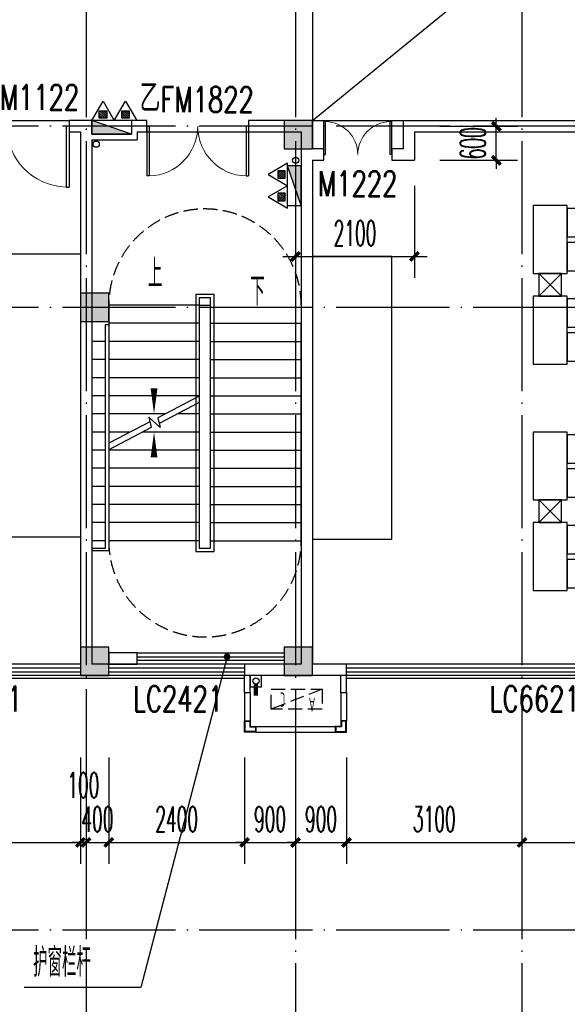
# Model space of a CAD drawing. Extents: x 1779708 to 7299578, y -1121471 to 88434.
# Tile 434 of 656: x 4713444 to 4723118, y -979652 to -962260. Entities that reach past the tile are written whole.
import ezdxf

# ---------------------------------------------------------------- set-up
doc = ezdxf.new("R2010")
doc.units = 0
doc.header["$LTSCALE"] = 1000
doc.header["$MEASUREMENT"] = 0
doc.linetypes.add('DASH', pattern=[0.35, 0.25, -0.1])
doc.linetypes.add('DOTE', pattern=[2.42, 2, -0.2, 0.02, -0.2])
doc.layers.get('0').update_dxf_attribs({"linetype": 'CONTINUOUS'})
doc.layers.get('Defpoints').update_dxf_attribs({"linetype": 'CONTINUOUS'})
for name, color, linetype in [('11111111111111111111111111111', 50, 'DASH'), ('DIM_LEAD', 3, 'CONTINUOUS'), ('DIM_SYMB', 3, 'CONTINUOUS'), ('DIM_污水', 3, 'CONTINUOUS'), ('DOTE', 1, 'DOTE'), ('EQUIP_灭火器', 7, 'CONTINUOUS'), ('FUR', 9, 'CONTINUOUS'), ('P_PS_DIM', 1, 'CONTINUOUS'), ('PIPE-雨水', 4, 'CONTINUOUS'), ('PUB_DIM', 3, 'CONTINUOUS'), ('PUB_TEXT', 7, 'CONTINUOUS'), ('STAIR', 2, 'CONTINUOUS'), ('WALL', 255, 'CONTINUOUS'), ('WINDOW', 2, 'CONTINUOUS'), ('WINDOW_TEXT', 7, 'CONTINUOUS'), ('修改', 6, 'CONTINUOUS'), ('墙柱', 2, 'CONTINUOUS'), ('室外构件', 4, 'CONTINUOUS'), ('看线', 3, 'CONTINUOUS'), ('空调机位表示', 70, 'CONTINUOUS')]:
    doc.layers.add(name, color=color, linetype=linetype)
doc.styles.add('_TCH_DIM', font='SIMPLEX.shx', dxfattribs={"width": 0.7, "bigfont": 'GBCBIG.shx'})
doc.styles.add('_TCH_DIM_T3', font='SIMPLEX.shx', dxfattribs={"width": 0.494118, "bigfont": 'GBCBIG.shx'})
doc.styles.add('_TCH_WINDOW', font='SIMPLEX', dxfattribs={"height": 3.5, "bigfont": 'GBCBIG'})
doc.styles.get("Standard").update_dxf_attribs({"font": 'GBENOR', "bigfont": 'GBCBIG'})
doc.dimstyles.new('_TCH_ARCH&&150', dxfattribs={"dimtxt": 446.25, "dimasz": 150, "dimexe": 375, "dimexo": 450, "dimgap": 189.375, "dimtad": 1, "dimdec": 0, "dimzin": 0, "dimdsep": 46, "dimtxsty": '_TCH_DIM_T3', "dimblk": 'ARCHTICK', "dimcen": 0.09, "dimdle": 225, "dimclrt": 7, "dimazin": 2, "dimtfac": 1, "dimtdec": 0, "dimtix": 1, "dimtmove": 2, "dimatfit": 3, "dimfxl": 250, "dimtolj": 1, "dimtzin": 0, "dimarcsym": 0})

# ---------------------------------------------------------------- blocks, each defined once
blk = doc.blocks.new('A$C159220C3')
at = {"layer": 'DOTE'}
for p, q in [((22300, 149200), (22300, 7200)), ((26000, 149200), (26000, 7200)), ((30000, 149200), (30000, 7200)), ((86800, 105900), (7200, 105900)), ((86800, 102700), (7200, 102700)), ((86800, 96200), (7200, 96200)), ((86800, 91700), (7200, 91700))]:
    blk.add_line(p, q, dxfattribs=at)
blk = doc.blocks.new('A$C2BDF0305')
at = {"layer": 'FUR', "color": 9}
for p, q in [((1400, 5877), (0, 5877)), ((1400, 877), (0, 877))]:
    blk.add_line(p, q, dxfattribs=at)
blk = doc.blocks.new('A$C606A0922')
at = {"layer": '墙柱'}
h = blk.add_hatch(color=256, dxfattribs=at)
h.paths.add_polyline_path([(24950, 87000), (25450, 87000), (25450, 87500), (24950, 87500)])
h.paths.add_polyline_path([(66900, 125200), (67500, 125200), (67500, 124600), (66900, 124600)])
h.paths.add_polyline_path([(16600, 125200), (17100, 125200), (17100, 124700), (16600, 124700)])
h.paths.add_polyline_path([(27130, 122900), (27130, 122600), (26430, 122600), (26430, 122900)])
h.paths.add_polyline_path([(54500, 138000), (55000, 138000), (55000, 137500), (54500, 137500)])
h.paths.add_polyline_path([(16600, 87000), (17100, 87000), (17100, 87500), (16600, 87500)])
h.paths.add_polyline_path([(42000, 96300), (42500, 96300), (42500, 96800), (42000, 96800)])
h.paths.add_polyline_path([(58500, 105100), (59000, 105100), (59000, 105600), (58500, 105600)])
h.paths.add_polyline_path([(13000, 93250), (13500, 93250), (13500, 93750), (13000, 93750)])
h.paths.add_polyline_path([(66700, 100900), (67200, 100900), (67200, 101400), (66700, 101400)])
h.paths.add_polyline_path([(20700, 118600), (21200, 118600), (21200, 118100), (20700, 118100)])
h.paths.add_polyline_path([(20700, 112000), (21200, 112000), (21200, 111500), (20700, 111500)])
h.paths.add_polyline_path([(13000, 106150), (13500, 106150), (13500, 105650), (13000, 105650)])
h.paths.add_polyline_path([(20700, 99800), (21200, 99800), (21200, 100300), (20700, 100300)])
h.paths.add_polyline_path([(13000, 87000), (13500, 87000), (13500, 87500), (13000, 87500)])
h.paths.add_polyline_path([(74900, 125200), (75600, 125200), (75600, 124600), (74900, 124600)])
h.paths.add_polyline_path([(54900, 113500), (54400, 113500), (54400, 113000), (54900, 113000)])
h.paths.add_polyline_path([(74900, 96300), (75600, 96300), (75600, 96800), (74900, 96800)])
h.paths.add_polyline_path([(500, 93250), (1000, 93250), (1000, 93750), (500, 93750)])
h.paths.add_polyline_path([(500, 106150), (1000, 106150), (1000, 105650), (500, 105650)])
h.paths.add_polyline_path([(8400, 125200), (8900, 125200), (8900, 124700), (8400, 124700)])
h.paths.add_polyline_path([(66900, 113600), (67500, 113600), (67500, 113000), (66900, 113000)])
h.paths.add_polyline_path([(74900, 113000), (75600, 113000), (75600, 113600), (74900, 113600)])
h.paths.add_polyline_path([(58500, 113000), (59100, 113000), (59100, 113600), (58500, 113600)])
h.paths.add_polyline_path([(66700, 105100), (67200, 105100), (67200, 105600), (66700, 105600)])
h.paths.add_polyline_path([(54400, 105100), (54900, 105100), (54900, 105600), (54400, 105600)])
h.paths.add_polyline_path([(50150, 125200), (50650, 125200), (50650, 124700), (50150, 124700)])
h.paths.add_polyline_path([(46200, 87000), (46700, 87000), (46700, 87500), (46200, 87500)])
h.paths.add_polyline_path([(42500, 99800), (42000, 99800), (42000, 100300), (42500, 100300)])
h.paths.add_polyline_path([(42500, 87000), (42000, 87000), (42000, 87500), (42500, 87500)])
h.paths.add_polyline_path([(24900, 99800), (25400, 99800), (25400, 100300), (24900, 100300)])
h.paths.add_polyline_path([(20700, 106150), (21200, 106150), (21200, 105650), (20700, 105650)])
h.paths.add_polyline_path([(13000, 100300), (13500, 100300), (13500, 99800), (13000, 99800)])
h.paths.add_polyline_path([(16600, 112000), (17100, 112000), (17100, 111500), (16600, 111500)])
h.paths.add_polyline_path([(8200, 112000), (8700, 112000), (8700, 111500), (8200, 111500)])
h.paths.add_polyline_path([(500, 112000), (1000, 112000), (1000, 111500), (500, 111500)])
h.paths.add_polyline_path([(16600, 118600), (17100, 118600), (17100, 118100), (16600, 118100)])
h.paths.add_polyline_path([(8400, 118700), (8900, 118700), (8900, 118100), (8400, 118100)])
h.paths.add_polyline_path([(74900, 99500), (75600, 99500), (75600, 100000), (74900, 100000)])
h.paths.add_polyline_path([(75100, 87000), (75600, 87000), (75600, 87500), (75100, 87500)])
h.paths.add_polyline_path([(66900, 96200), (67500, 96200), (67500, 96800), (66900, 96800)])
h.paths.add_polyline_path([(66950, 87000), (67450, 87000), (67450, 87500), (66950, 87500)])
h.paths.add_polyline_path([(58500, 96200), (59100, 96200), (59100, 96800), (58500, 96800)])
h.paths.add_polyline_path([(58550, 87000), (59050, 87000), (59050, 87500), (58550, 87500)])
h.paths.add_polyline_path([(50150, 99800), (50650, 99800), (50650, 100300), (50150, 100300)])
h.paths.add_polyline_path([(50150, 96300), (50650, 96300), (50650, 96800), (50150, 96800)])
h.paths.add_polyline_path([(50150, 87000), (50650, 87000), (50650, 87500), (50150, 87500)])
h.paths.add_polyline_path([(33100, 99800), (33600, 99800), (33600, 100300), (33100, 100300)])
h.paths.add_polyline_path([(33100, 96300), (33600, 96300), (33600, 96800), (33100, 96800)])
h.paths.add_polyline_path([(24900, 96300), (25400, 96300), (25400, 96800), (24900, 96800)])
h.paths.add_polyline_path([(500, 99800), (1000, 99800), (1000, 100300), (500, 100300)])
h.paths.add_polyline_path([(16600, 96300), (17100, 96300), (17100, 96800), (16600, 96800)])
h.paths.add_polyline_path([(33100, 87000), (33600, 87000), (33600, 87500), (33100, 87500)])
h.paths.add_polyline_path([(500, 87000), (1000, 87000), (1000, 87500), (500, 87500)])
h.paths.add_polyline_path([(74900, 128700), (75600, 128700), (75600, 128200), (74900, 128200)])
h.paths.add_polyline_path([(74900, 138000), (75600, 138000), (75600, 137500), (74900, 137500)])
h.paths.add_polyline_path([(66950, 128700), (67450, 128700), (67450, 128200), (66950, 128200)])
h.paths.add_polyline_path([(66950, 138000), (67450, 138000), (67450, 137500), (66950, 137500)])
h.paths.add_polyline_path([(58500, 125200), (59100, 125200), (59100, 124600), (58500, 124600)])
h.paths.add_polyline_path([(58550, 128700), (59050, 128700), (59050, 128200), (58550, 128200)])
h.paths.add_polyline_path([(58550, 138000), (59050, 138000), (59050, 137500), (58550, 137500)])
h.paths.add_polyline_path([(50150, 128700), (50650, 128700), (50650, 128200), (50150, 128200)])
h.paths.add_polyline_path([(50150, 138000), (50650, 138000), (50650, 137500), (50150, 137500)])
h.paths.add_polyline_path([(42000, 125200), (42500, 125200), (42500, 124700), (42000, 124700)])
h.paths.add_polyline_path([(42000, 128700), (42500, 128700), (42500, 128200), (42000, 128200)])
h.paths.add_polyline_path([(33100, 125200), (33600, 125200), (33600, 124700), (33100, 124700)])
h.paths.add_polyline_path([(25060, 125200), (25660, 125200), (25660, 124800), (25060, 124800)])
h.paths.add_polyline_path([(33100, 128700), (33600, 128700), (33600, 128200), (33100, 128200)])
h.paths.add_polyline_path([(24950, 128700), (25450, 128700), (25450, 128200), (24950, 128200)])
h.paths.add_polyline_path([(0, 125500), (700, 125500), (700, 125000), (0, 125000)])
h.paths.add_polyline_path([(0, 128700), (700, 128700), (700, 128200), (0, 128200)])
h.paths.add_polyline_path([(8150, 128700), (8650, 128700), (8650, 128200), (8150, 128200)])
h.paths.add_polyline_path([(16550, 128700), (17050, 128700), (17050, 128200), (16550, 128200)])
h.paths.add_polyline_path([(42000, 138000), (42500, 138000), (42500, 137500), (42000, 137500)])
h.paths.add_polyline_path([(33100, 138000), (33600, 138000), (33600, 137500), (33100, 137500)])
h.paths.add_polyline_path([(24950, 138000), (25450, 138000), (25450, 137500), (24950, 137500)])
h.paths.add_polyline_path([(16550, 138000), (17050, 138000), (17050, 137500), (16550, 137500)])
h.paths.add_polyline_path([(8150, 138000), (8650, 138000), (8650, 137500), (8150, 137500)])
h.paths.add_polyline_path([(0, 138000), (500, 138000), (500, 137500), (0, 137500)])
h.paths.add_polyline_path([(24950, 51000), (25450, 51000), (25450, 50500), (24950, 50500)])
h.paths.add_polyline_path([(66900, 12800), (67500, 12800), (67500, 13400), (66900, 13400)])
h.paths.add_polyline_path([(16600, 12800), (17100, 12800), (17100, 13300), (16600, 13300)])
h.paths.add_polyline_path([(27130, 15100), (27130, 15400), (26430, 15400), (26430, 15100)])
h.paths.add_polyline_path([(54500, 0), (55000, 0), (55000, 500), (54500, 500)])
h.paths.add_polyline_path([(16600, 51000), (17100, 51000), (17100, 50500), (16600, 50500)])
h.paths.add_polyline_path([(42000, 41700), (42500, 41700), (42500, 41200), (42000, 41200)])
h.paths.add_polyline_path([(58500, 32900), (59000, 32900), (59000, 32400), (58500, 32400)])
h.paths.add_polyline_path([(13000, 44750), (13500, 44750), (13500, 44250), (13000, 44250)])
h.paths.add_polyline_path([(66700, 37100), (67200, 37100), (67200, 36600), (66700, 36600)])
h.paths.add_polyline_path([(20700, 19400), (21200, 19400), (21200, 19900), (20700, 19900)])
h.paths.add_polyline_path([(20700, 26000), (21200, 26000), (21200, 26500), (20700, 26500)])
h.paths.add_polyline_path([(13000, 31850), (13500, 31850), (13500, 32350), (13000, 32350)])
h.paths.add_polyline_path([(20700, 38200), (21200, 38200), (21200, 37700), (20700, 37700)])
h.paths.add_polyline_path([(13000, 51000), (13500, 51000), (13500, 50500), (13000, 50500)])
h.paths.add_polyline_path([(74900, 12800), (75600, 12800), (75600, 13400), (74900, 13400)])
h.paths.add_polyline_path([(54900, 24500), (54400, 24500), (54400, 25000), (54900, 25000)])
h.paths.add_polyline_path([(74900, 41700), (75600, 41700), (75600, 41200), (74900, 41200)])
h.paths.add_polyline_path([(500, 44750), (1000, 44750), (1000, 44250), (500, 44250)])
h.paths.add_polyline_path([(500, 31850), (1000, 31850), (1000, 32350), (500, 32350)])
h.paths.add_polyline_path([(8400, 12800), (8900, 12800), (8900, 13300), (8400, 13300)])
h.paths.add_polyline_path([(66900, 24400), (67500, 24400), (67500, 25000), (66900, 25000)])
h.paths.add_polyline_path([(74900, 25000), (75600, 25000), (75600, 24400), (74900, 24400)])
h.paths.add_polyline_path([(58500, 25000), (59100, 25000), (59100, 24400), (58500, 24400)])
h.paths.add_polyline_path([(66700, 32900), (67200, 32900), (67200, 32400), (66700, 32400)])
h.paths.add_polyline_path([(54400, 32900), (54900, 32900), (54900, 32400), (54400, 32400)])
h.paths.add_polyline_path([(50150, 12800), (50650, 12800), (50650, 13300), (50150, 13300)])
h.paths.add_polyline_path([(46200, 51000), (46700, 51000), (46700, 50500), (46200, 50500)])
h.paths.add_polyline_path([(42500, 38200), (42000, 38200), (42000, 37700), (42500, 37700)])
h.paths.add_polyline_path([(42500, 51000), (42000, 51000), (42000, 50500), (42500, 50500)])
h.paths.add_polyline_path([(24900, 38200), (25400, 38200), (25400, 37700), (24900, 37700)])
h.paths.add_polyline_path([(20700, 31850), (21200, 31850), (21200, 32350), (20700, 32350)])
h.paths.add_polyline_path([(13000, 37700), (13500, 37700), (13500, 38200), (13000, 38200)])
h.paths.add_polyline_path([(16600, 26000), (17100, 26000), (17100, 26500), (16600, 26500)])
h.paths.add_polyline_path([(8200, 26000), (8700, 26000), (8700, 26500), (8200, 26500)])
h.paths.add_polyline_path([(500, 26000), (1000, 26000), (1000, 26500), (500, 26500)])
h.paths.add_polyline_path([(16600, 19400), (17100, 19400), (17100, 19900), (16600, 19900)])
h.paths.add_polyline_path([(8400, 19300), (8900, 19300), (8900, 19900), (8400, 19900)])
h.paths.add_polyline_path([(74900, 38500), (75600, 38500), (75600, 38000), (74900, 38000)])
h.paths.add_polyline_path([(75100, 51000), (75600, 51000), (75600, 50500), (75100, 50500)])
h.paths.add_polyline_path([(66900, 41800), (67500, 41800), (67500, 41200), (66900, 41200)])
h.paths.add_polyline_path([(66950, 51000), (67450, 51000), (67450, 50500), (66950, 50500)])
h.paths.add_polyline_path([(58500, 41800), (59100, 41800), (59100, 41200), (58500, 41200)])
h.paths.add_polyline_path([(58550, 51000), (59050, 51000), (59050, 50500), (58550, 50500)])
h.paths.add_polyline_path([(50150, 38200), (50650, 38200), (50650, 37700), (50150, 37700)])
h.paths.add_polyline_path([(50150, 41700), (50650, 41700), (50650, 41200), (50150, 41200)])
h.paths.add_polyline_path([(50150, 51000), (50650, 51000), (50650, 50500), (50150, 50500)])
h.paths.add_polyline_path([(33100, 38200), (33600, 38200), (33600, 37700), (33100, 37700)])
h.paths.add_polyline_path([(33100, 41700), (33600, 41700), (33600, 41200), (33100, 41200)])
h.paths.add_polyline_path([(24900, 41700), (25400, 41700), (25400, 41200), (24900, 41200)])
h.paths.add_polyline_path([(500, 38200), (1000, 38200), (1000, 37700), (500, 37700)])
h.paths.add_polyline_path([(16600, 41700), (17100, 41700), (17100, 41200), (16600, 41200)])
h.paths.add_polyline_path([(33100, 51000), (33600, 51000), (33600, 50500), (33100, 50500)])
h.paths.add_polyline_path([(500, 51000), (1000, 51000), (1000, 50500), (500, 50500)])
h.paths.add_polyline_path([(74900, 9300), (75600, 9300), (75600, 9800), (74900, 9800)])
h.paths.add_polyline_path([(74900, 0), (75600, 0), (75600, 500), (74900, 500)])
h.paths.add_polyline_path([(66950, 9300), (67450, 9300), (67450, 9800), (66950, 9800)])
h.paths.add_polyline_path([(66950, 0), (67450, 0), (67450, 500), (66950, 500)])
h.paths.add_polyline_path([(58500, 12800), (59100, 12800), (59100, 13400), (58500, 13400)])
h.paths.add_polyline_path([(58550, 9300), (59050, 9300), (59050, 9800), (58550, 9800)])
h.paths.add_polyline_path([(58550, 0), (59050, 0), (59050, 500), (58550, 500)])
h.paths.add_polyline_path([(50150, 9300), (50650, 9300), (50650, 9800), (50150, 9800)])
h.paths.add_polyline_path([(50150, 0), (50650, 0), (50650, 500), (50150, 500)])
h.paths.add_polyline_path([(42000, 12800), (42500, 12800), (42500, 13300), (42000, 13300)])
h.paths.add_polyline_path([(42000, 9300), (42500, 9300), (42500, 9800), (42000, 9800)])
h.paths.add_polyline_path([(33100, 12800), (33600, 12800), (33600, 13300), (33100, 13300)])
h.paths.add_polyline_path([(25060, 12800), (25660, 12800), (25660, 13200), (25060, 13200)])
h.paths.add_polyline_path([(33100, 9300), (33600, 9300), (33600, 9800), (33100, 9800)])
h.paths.add_polyline_path([(24950, 9300), (25450, 9300), (25450, 9800), (24950, 9800)])
h.paths.add_polyline_path([(0, 12500), (700, 12500), (700, 13000), (0, 13000)])
h.paths.add_polyline_path([(0, 9300), (700, 9300), (700, 9800), (0, 9800)])
h.paths.add_polyline_path([(8150, 9300), (8650, 9300), (8650, 9800), (8150, 9800)])
h.paths.add_polyline_path([(16550, 9300), (17050, 9300), (17050, 9800), (16550, 9800)])
h.paths.add_polyline_path([(42000, 0), (42500, 0), (42500, 500), (42000, 500)])
h.paths.add_polyline_path([(33100, 0), (33600, 0), (33600, 500), (33100, 500)])
h.paths.add_polyline_path([(24950, 0), (25450, 0), (25450, 500), (24950, 500)])
h.paths.add_polyline_path([(16550, 0), (17050, 0), (17050, 500), (16550, 500)])
h.paths.add_polyline_path([(8150, 0), (8650, 0), (8650, 500), (8150, 500)])
h.paths.add_polyline_path([(0, 0), (500, 0), (500, 500), (0, 500)])
for points in [[(16600, 96300), (17100, 96300), (17100, 96800), (16600, 96800)], [(13000, 93250), (13500, 93250), (13500, 93750), (13000, 93750)], [(13000, 87000), (13500, 87000), (13500, 87500), (13000, 87500)], [(16600, 87000), (17100, 87000), (17100, 87500), (16600, 87500)]]:
    blk.add_lwpolyline(points, close=True, dxfattribs=at)
blk = doc.blocks.new('A$C55827B77')
at = {"layer": 'FUR', "color": 9}
for p, q in [((1400, 5950), (0, 5950)), ((1400, 950), (1400, 5950)), ((1400, 950), (0, 950))]:
    blk.add_line(p, q, dxfattribs=at)
for points in [[(4500, 6850), (3900, 6850), (3900, 5650), (4500, 5650)], [(4500, 6300), (4900, 6300), (4900, 6800), (4500, 6800)], [(4500, 5700), (4900, 5700), (4900, 6200), (4500, 6200)], [(4500, 5250), (3900, 5250), (3900, 4050), (4500, 4050)], [(4500, 4700), (4900, 4700), (4900, 5200), (4500, 5200)], [(4500, 4100), (4900, 4100), (4900, 4600), (4500, 4600)], [(4500, 2850), (3900, 2850), (3900, 1650), (4500, 1650)], [(4500, 2300), (4900, 2300), (4900, 2800), (4500, 2800)], [(4500, 1700), (4900, 1700), (4900, 2200), (4500, 2200)], [(4500, 1250), (3900, 1250), (3900, 50), (4500, 50)], [(4500, 700), (4900, 700), (4900, 1200), (4500, 1200)], [(4500, 100), (4900, 100), (4900, 600), (4500, 600)]]:
    blk.add_lwpolyline(points, close=True, dxfattribs=at)
for points in [[(4000, 5650), (4000, 5250), (4400, 5250), (4400, 5650), (4000, 5650), (4400, 5250), (4000, 5250), (4400, 5650)], [(4000, 1650), (4000, 1250), (4400, 1250), (4400, 1650), (4000, 1650), (4400, 1250), (4000, 1250), (4400, 1650)]]:
    blk.add_lwpolyline(points, dxfattribs=at)
blk = doc.blocks.new('A$C46E9187A')
at = {"layer": '空调机位表示', "linetype": 'DASH'}
blk.add_lwpolyline([(0, 0), (0, 350), (900, 350), (900, 0)], close=True, dxfattribs=at)
blk.add_lwpolyline([(0, 0), (900, 350)], dxfattribs=at)
at = {"layer": '空调机位表示', "width": 0.6}
for s, p in [('A', (118, 145)), ('C', (651, 55))]:
    blk.add_text(s, height=250, dxfattribs=at).set_placement(p)
blk = doc.blocks.new('a1')
at = {"layer": '11111111111111111111111111111'}
for p, q in [((59122, 49136), (59122, 48936)), ((59322, 49136), (59122, 49136)), ((59322, 48936), (59322, 49136)), ((59122, 48936), (59322, 48936))]:
    blk.add_line(p, q, dxfattribs=at)
blk = doc.blocks.new('$TwtSys$00000545')
h = blk.add_hatch()
h.set_pattern_fill('ANSI31', color=256, scale=200, angle=180, style=0)
h.set_pattern_definition([(225, (199409.273, 63921.482), (17.6776695, -17.6776695), [])])
h.paths.add_polyline_path([(65, 174), (-65, 174), (-65, 44), (65, 44)])
for p, q in [((0, 344), (-198, 0)), ((198, 0), (0, 344)), ((-198, 0), (198, 0))]:
    blk.add_line(p, q)
blk.add_lwpolyline([(65, 174), (-65, 174), (-65, 44), (65, 44)], close=True)
blk = doc.blocks.new('$WINLIB2D$00000001')
at = {"color": 0}
for points in [[(-0.5, 0.5), (-0.5, -0.5)], [(-0.5, 0.5), (0.5, 0.5)], [(0.5, -0.5), (0.5, 0.5)], [(0.5, 0.1667), (-0.5, 0.1667)], [(0.5, -0.1667), (-0.5, -0.1667)], [(-0.5, -0.5), (0.5, -0.5)]]:
    blk.add_lwpolyline(points, dxfattribs=at)
blk = doc.blocks.new('$DorLib2D$00000002')
for p, q in [((-0.5, 0), (-0.5, 0.4875)), ((-0.475, 0.4875), (-0.5, 0.4875)), ((-0.475, 0), (-0.475, 0.4875)), ((0.475, 0), (0.475, 0.4875)), ((0.475, 0.4875), (0.5, 0.4875)), ((0.5, 0), (0.5, 0.4875)), ((-0.5, 0), (-0.475, 0)), ((0.5, 0), (0.475, 0))]:
    blk.add_line(p, q)
at = {"lineweight": 13}
for centre, start, end in [((-0.4875, 0), 0, 88.53072), ((0.4875, 0), 91.46928, 180)]:
    blk.add_arc(centre, 0.4875, start, end, dxfattribs=at)
blk = doc.blocks.new('$DorLib2D$00000001')
for p, q in [((0.45, 0.975), (0.5, 0.975)), ((0.45, 0), (0.45, 0.975)), ((0.5, 0), (0.5, 0.975)), ((0.5, 0), (0.45, 0))]:
    blk.add_line(p, q)
at = {"lineweight": 13}
blk.add_arc((0.475, 0), 0.975, 91.4693, 180, dxfattribs=at)
blk = doc.blocks.new('_ArchTick')
at = {"color": 0, "linetype": 'ByBlock', "const_width": 0.4}
blk.add_lwpolyline([(-0.5, -0.5), (0.5, 0.5)], dxfattribs=at)
blk = doc.blocks.new('*D5908')
at = {"layer": 'Defpoints', "color": 0, "transparency": 16777216}
for p in [(4722317, -974843), (4725817, -974843), (4725817, -976793)]:
    blk.add_point(p, dxfattribs=at)
at = {"layer": 'PUB_DIM', "color": 0, "lineweight": -2, "transparency": 16777216}
for p, q in [((4722317, -975293), (4722317, -977168)), ((4725817, -975293), (4725817, -977168)), ((4722092, -976793), (4726042, -976793))]:
    blk.add_line(p, q, dxfattribs=at)
at = {"layer": 'PUB_DIM', "color": 0, "lineweight": -2, "transparency": 16777216, "xscale": 150, "yscale": 150, "zscale": 150, "rotation": 180}
blk.add_blockref('_ArchTick', (4722317, -976793), dxfattribs=at)
at = {"layer": 'PUB_DIM', "color": 0, "lineweight": -2, "transparency": 16777216, "xscale": 150, "yscale": 150, "zscale": 150}
blk.add_blockref('_ArchTick', (4725817, -976793), dxfattribs=at)
at = {"layer": 'PUB_DIM', "color": 7, "transparency": 16777216, "insert": (4724067, -976381), "char_height": 446.2, "attachment_point": 5, "style": '_TCH_DIM_T3'}
blk.add_mtext('\\A1;3500', dxfattribs=at)
blk = doc.blocks.new('*D5909')
at = {"layer": 'Defpoints', "color": 0, "transparency": 16777216}
for p in [(4719217, -974843), (4722317, -974843), (4722317, -976793)]:
    blk.add_point(p, dxfattribs=at)
at = {"layer": 'PUB_DIM', "color": 0, "lineweight": -2, "transparency": 16777216}
for p, q in [((4719217, -975293), (4719217, -977168)), ((4722317, -975293), (4722317, -977168)), ((4718992, -976793), (4722542, -976793))]:
    blk.add_line(p, q, dxfattribs=at)
at = {"layer": 'PUB_DIM', "color": 0, "lineweight": -2, "transparency": 16777216, "xscale": 150, "yscale": 150, "zscale": 150, "rotation": 180}
blk.add_blockref('_ArchTick', (4719217, -976793), dxfattribs=at)
at = {"layer": 'PUB_DIM', "color": 0, "lineweight": -2, "transparency": 16777216, "xscale": 150, "yscale": 150, "zscale": 150}
blk.add_blockref('_ArchTick', (4722317, -976793), dxfattribs=at)
at = {"layer": 'PUB_DIM', "color": 7, "transparency": 16777216, "insert": (4720767, -976381), "char_height": 446.2, "attachment_point": 5, "style": '_TCH_DIM_T3'}
blk.add_mtext('\\A1;3100', dxfattribs=at)
blk = doc.blocks.new('*D5910')
at = {"layer": 'Defpoints', "color": 0, "transparency": 16777216}
for p in [(4718317, -974843), (4719217, -974843), (4719217, -976793)]:
    blk.add_point(p, dxfattribs=at)
at = {"layer": 'PUB_DIM', "color": 0, "lineweight": -2, "transparency": 16777216}
for p, q in [((4718317, -975293), (4718317, -977168)), ((4719217, -975293), (4719217, -977168)), ((4718317, -976793), (4718167, -976793)), ((4718317, -976793), (4719217, -976793)), ((4719217, -976793), (4719367, -976793))]:
    blk.add_line(p, q, dxfattribs=at)
at = {"layer": 'PUB_DIM', "color": 0, "lineweight": -2, "transparency": 16777216, "xscale": 150, "yscale": 150, "zscale": 150}
blk.add_blockref('_ArchTick', (4718317, -976793), dxfattribs=at)
at = {"layer": 'PUB_DIM', "color": 0, "lineweight": -2, "transparency": 16777216, "xscale": 150, "yscale": 150, "zscale": 150, "rotation": 180}
blk.add_blockref('_ArchTick', (4719217, -976793), dxfattribs=at)
at = {"layer": 'PUB_DIM', "color": 7, "transparency": 16777216, "insert": (4718767, -976381), "char_height": 446.2, "attachment_point": 5, "style": '_TCH_DIM_T3'}
blk.add_mtext('\\A1;900', dxfattribs=at)
blk = doc.blocks.new('*D5911')
at = {"layer": 'Defpoints', "color": 0, "transparency": 16777216}
for p in [(4717417, -974843), (4718317, -974843), (4718317, -976793)]:
    blk.add_point(p, dxfattribs=at)
at = {"layer": 'PUB_DIM', "color": 0, "lineweight": -2, "transparency": 16777216}
for p, q in [((4717417, -975293), (4717417, -977168)), ((4718317, -975293), (4718317, -977168)), ((4717417, -976793), (4717267, -976793)), ((4717417, -976793), (4718317, -976793)), ((4718317, -976793), (4718467, -976793))]:
    blk.add_line(p, q, dxfattribs=at)
at = {"layer": 'PUB_DIM', "color": 0, "lineweight": -2, "transparency": 16777216, "xscale": 150, "yscale": 150, "zscale": 150}
blk.add_blockref('_ArchTick', (4717417, -976793), dxfattribs=at)
at = {"layer": 'PUB_DIM', "color": 0, "lineweight": -2, "transparency": 16777216, "xscale": 150, "yscale": 150, "zscale": 150, "rotation": 180}
blk.add_blockref('_ArchTick', (4718317, -976793), dxfattribs=at)
at = {"layer": 'PUB_DIM', "color": 7, "transparency": 16777216, "insert": (4717867, -976381), "char_height": 446.2, "attachment_point": 5, "style": '_TCH_DIM_T3'}
blk.add_mtext('\\A1;900', dxfattribs=at)
blk = doc.blocks.new('*D5912')
at = {"layer": 'Defpoints', "color": 0, "transparency": 16777216}
for p in [(4715017, -974843), (4717417, -974843), (4717417, -976793)]:
    blk.add_point(p, dxfattribs=at)
at = {"layer": 'PUB_DIM', "color": 0, "lineweight": -2, "transparency": 16777216}
for p, q in [((4715017, -975293), (4715017, -977168)), ((4717417, -975293), (4717417, -977168)), ((4714792, -976793), (4717642, -976793))]:
    blk.add_line(p, q, dxfattribs=at)
at = {"layer": 'PUB_DIM', "color": 0, "lineweight": -2, "transparency": 16777216, "xscale": 150, "yscale": 150, "zscale": 150, "rotation": 180}
blk.add_blockref('_ArchTick', (4715017, -976793), dxfattribs=at)
at = {"layer": 'PUB_DIM', "color": 0, "lineweight": -2, "transparency": 16777216, "xscale": 150, "yscale": 150, "zscale": 150}
blk.add_blockref('_ArchTick', (4717417, -976793), dxfattribs=at)
at = {"layer": 'PUB_DIM', "color": 7, "transparency": 16777216, "insert": (4716217, -976381), "char_height": 446.2, "attachment_point": 5, "style": '_TCH_DIM_T3'}
blk.add_mtext('\\A1;2400', dxfattribs=at)
blk = doc.blocks.new('*D5913')
at = {"layer": 'Defpoints', "color": 0, "transparency": 16777216}
for p in [(4714617, -974843), (4715017, -974843), (4715017, -976793)]:
    blk.add_point(p, dxfattribs=at)
at = {"layer": 'PUB_DIM', "color": 0, "lineweight": -2, "transparency": 16777216}
for p, q in [((4714617, -975293), (4714617, -977168)), ((4715017, -975293), (4715017, -977168)), ((4714617, -976793), (4714467, -976793)), ((4714617, -976793), (4715017, -976793)), ((4715017, -976793), (4715167, -976793))]:
    blk.add_line(p, q, dxfattribs=at)
at = {"layer": 'PUB_DIM', "color": 0, "lineweight": -2, "transparency": 16777216, "xscale": 150, "yscale": 150, "zscale": 150}
blk.add_blockref('_ArchTick', (4714617, -976793), dxfattribs=at)
at = {"layer": 'PUB_DIM', "color": 0, "lineweight": -2, "transparency": 16777216, "xscale": 150, "yscale": 150, "zscale": 150, "rotation": 180}
blk.add_blockref('_ArchTick', (4715017, -976793), dxfattribs=at)
at = {"layer": 'PUB_DIM', "color": 7, "transparency": 16777216, "insert": (4714817, -976381), "char_height": 446.2, "attachment_point": 5, "style": '_TCH_DIM_T3'}
blk.add_mtext('\\A1;400', dxfattribs=at)
blk = doc.blocks.new('*D5914')
at = {"layer": 'Defpoints', "color": 0, "transparency": 16777216}
for p in [(4714517, -974843), (4714617, -974843), (4714617, -976793)]:
    blk.add_point(p, dxfattribs=at)
at = {"layer": 'PUB_DIM', "color": 0, "lineweight": -2, "transparency": 16777216}
for p, q in [((4714517, -975293), (4714517, -977168)), ((4714617, -975293), (4714617, -977168)), ((4714517, -976793), (4714367, -976793)), ((4714517, -976793), (4714617, -976793)), ((4714617, -976793), (4714767, -976793))]:
    blk.add_line(p, q, dxfattribs=at)
at = {"layer": 'PUB_DIM', "color": 0, "lineweight": -2, "transparency": 16777216, "xscale": 150, "yscale": 150, "zscale": 150}
blk.add_blockref('_ArchTick', (4714517, -976793), dxfattribs=at)
at = {"layer": 'PUB_DIM', "color": 0, "lineweight": -2, "transparency": 16777216, "xscale": 150, "yscale": 150, "zscale": 150, "rotation": 180}
blk.add_blockref('_ArchTick', (4714617, -976793), dxfattribs=at)
at = {"layer": 'PUB_DIM', "color": 7, "transparency": 16777216, "insert": (4714567, -975781), "char_height": 446.2, "attachment_point": 5, "style": '_TCH_DIM_T3'}
blk.add_mtext('\\A1;100', dxfattribs=at)
blk = doc.blocks.new('*D5915')
at = {"layer": 'Defpoints', "color": 0, "transparency": 16777216}
for p in [(4710817, -974843), (4714517, -974843), (4714517, -976793)]:
    blk.add_point(p, dxfattribs=at)
at = {"layer": 'PUB_DIM', "color": 0, "lineweight": -2, "transparency": 16777216}
for p, q in [((4710817, -975293), (4710817, -977168)), ((4714517, -975293), (4714517, -977168)), ((4710592, -976793), (4714742, -976793))]:
    blk.add_line(p, q, dxfattribs=at)
at = {"layer": 'PUB_DIM', "color": 0, "lineweight": -2, "transparency": 16777216, "xscale": 150, "yscale": 150, "zscale": 150, "rotation": 180}
blk.add_blockref('_ArchTick', (4710817, -976793), dxfattribs=at)
at = {"layer": 'PUB_DIM', "color": 0, "lineweight": -2, "transparency": 16777216, "xscale": 150, "yscale": 150, "zscale": 150}
blk.add_blockref('_ArchTick', (4714517, -976793), dxfattribs=at)
at = {"layer": 'PUB_DIM', "color": 7, "transparency": 16777216, "insert": (4712667, -976381), "char_height": 446.2, "attachment_point": 5, "style": '_TCH_DIM_T3'}
blk.add_mtext('\\A1;3700', dxfattribs=at)
blk = doc.blocks.new('*D6570')
at = {"layer": 'Defpoints', "color": 0, "transparency": 16777216}
for p in [(4720417, -964143), (4721864, -964143), (4720417, -964743)]:
    blk.add_point(p, dxfattribs=at)
at = {"layer": 'PUB_DIM', "color": 0, "lineweight": -2, "transparency": 16777216}
for p, q in [((4721864, -964143), (4721864, -963993)), ((4720867, -964143), (4722239, -964143)), ((4721864, -964743), (4721864, -964143)), ((4720867, -964743), (4722239, -964743)), ((4721864, -964743), (4721864, -964893))]:
    blk.add_line(p, q, dxfattribs=at)
at = {"layer": 'PUB_DIM', "color": 0, "lineweight": -2, "transparency": 16777216, "xscale": 150, "yscale": 150, "zscale": 150}
for p, rotation in [((4721864, -964143), 270), ((4721864, -964743), 90)]:
    blk.add_blockref('_ArchTick', p, dxfattribs=dict(at, rotation=rotation))
at = {"layer": 'PUB_DIM', "color": 7, "transparency": 16777216, "insert": (4721451, -964443), "char_height": 446.2, "attachment_point": 5, "rotation": 90, "style": '_TCH_DIM_T3'}
blk.add_mtext('\\A1;600', dxfattribs=at)
blk = doc.blocks.new('*D6571')
at = {"layer": 'Defpoints', "color": 0, "transparency": 16777216}
for p in [(4718317, -964743), (4720417, -964743), (4720417, -966443)]:
    blk.add_point(p, dxfattribs=at)
at = {"layer": 'PUB_DIM', "color": 0, "lineweight": -2, "transparency": 16777216}
for p, q in [((4718317, -965193), (4718317, -966818)), ((4720417, -965193), (4720417, -966818)), ((4718092, -966443), (4720642, -966443))]:
    blk.add_line(p, q, dxfattribs=at)
at = {"layer": 'PUB_DIM', "color": 0, "lineweight": -2, "transparency": 16777216, "xscale": 150, "yscale": 150, "zscale": 150, "rotation": 180}
blk.add_blockref('_ArchTick', (4718317, -966443), dxfattribs=at)
at = {"layer": 'PUB_DIM', "color": 0, "lineweight": -2, "transparency": 16777216, "xscale": 150, "yscale": 150, "zscale": 150}
blk.add_blockref('_ArchTick', (4720417, -966443), dxfattribs=at)
at = {"layer": 'PUB_DIM', "color": 7, "transparency": 16777216, "insert": (4719367, -966031), "char_height": 446.2, "attachment_point": 5, "style": '_TCH_DIM_T3'}
blk.add_mtext('\\A1;2100', dxfattribs=at)

msp = doc.modelspace()

# ---------------------------------------------------------------- linework, layer by layer
at = {"color": 1}
for p, q in [((4715417.1, -964043.3), (4714717.1, -964043.3)), ((4714717.1, -964283.3), (4714717.1, -964043.3)), ((4715417.1, -964283.3), (4714717.1, -964043.3)), ((4715417.1, -964043.3), (4715417.1, -964283.3)), ((4715417.1, -964283.3), (4714717.1, -964283.3)), ((4718177.1, -965543.3), (4718177.1, -964843.3)), ((4718417.1, -964843.3), (4718177.1, -964843.3)), ((4718417.1, -965543.3), (4718177.1, -964843.3)), ((4718417.1, -965543.3), (4718417.1, -964843.3)), ((4718177.1, -965543.3), (4718417.1, -965543.3))]:
    msp.add_line(p, q, dxfattribs=at)
for points in [[(4714717.1, -964283.3), (4714717.1, -964043.3), (4715417.1, -964283.3)], [(4718417.1, -964843.3), (4718177.1, -964843.3), (4718417.1, -965543.3)]]:
    msp.add_solid(points, dxfattribs=at)
at = {"layer": 'DIM_LEAD'}
for p, q in [((4717107.9, -973513.3), (4715583.9, -979356.5)), ((4715583.9, -979356.5), (4713523.1, -979356.5))]:
    msp.add_line(p, q, dxfattribs=at)
at = {"layer": 'DIM_LEAD', "const_width": 60}
msp.add_lwpolyline([(4717115.4, -973484.3, 1), (4717100.3, -973542.3, 1)], format="xyb", close=True, dxfattribs=at)
at = {"layer": 'DIM_SYMB'}
for points in [[(4715817.1, -967143.3, 0, 0, 0), (4715817.1, -969223.3, 0, 120, 0), (4715817.1, -968773.3, 0, 0, 0)], [(4717617.1, -967463.3, 0, 0, 0), (4717617.1, -972563.3, 0, 0, 0), (4715817.1, -972563.3, 0, 0, 0), (4715817.1, -969543.3, 0, 120, 0), (4715817.1, -969993.3, 0, 0, 0)]]:
    msp.add_lwpolyline(points, format="xyseb", dxfattribs=at)
at = {"layer": 'DIM_污水', "color": 1}
for centre in [(4714794.7, -964458.2), (4718317.1, -964743.3)]:
    msp.add_circle(centre, 55, dxfattribs=at)
at = {"layer": 'DIM_污水', "color": 7}
msp.add_circle((4717617.1, -973943.3), 55, dxfattribs=at)
at = {"layer": 'PIPE-雨水', "const_width": 75}
msp.add_lwpolyline([(4717617.1, -973998.3), (4717617.1, -974198.3)], dxfattribs=at)
at = {"layer": 'STAIR'}
for p, q in [((4716877.1, -967113.3), (4716557.1, -967113.3)), ((4716557.1, -967113.3), (4716557.1, -971653.3)), ((4716817.1, -967173.3), (4716617.1, -967173.3)), ((4716617.1, -967173.3), (4716617.1, -971593.3)), ((4716817.1, -971593.3), (4716817.1, -967173.3)), ((4716877.1, -971653.3), (4716877.1, -967113.3)), ((4715017.1, -967303.3), (4715017.1, -969743)), ((4716617.1, -967303.3), (4715017.1, -967303.3)), ((4716617.1, -967303.3), (4716817.1, -967303.3)), ((4716617.1, -967303.3), (4716617.1, -968911)), ((4716617.1, -967623.3), (4715017.1, -967623.3)), ((4716817.1, -971463.3), (4716817.1, -967623.3)), ((4716817.1, -967623.3), (4718417.1, -967623.3)), ((4718417.1, -971463.3), (4718417.1, -967623.3)), ((4714957.1, -967943.3), (4714717.1, -967943.3)), ((4716617.1, -967943.3), (4715017.1, -967943.3)), ((4716817.1, -967943.3), (4718417.1, -967943.3)), ((4714957.1, -968263.3), (4714717.1, -968263.3)), ((4716617.1, -968263.3), (4715017.1, -968263.3)), ((4716817.1, -968263.3), (4718417.1, -968263.3)), ((4714957.1, -968583.3), (4714717.1, -968583.3)), ((4716617.1, -968583.3), (4715017.1, -968583.3)), ((4716817.1, -968583.3), (4718417.1, -968583.3)), ((4714957.1, -968903.3), (4714717.1, -968903.3)), ((4716617.1, -968903.3), (4715017.1, -968903.3)), ((4716617.1, -968911), (4715885.6, -969291.3)), ((4716817.1, -968903.3), (4718417.1, -968903.3)), ((4716617.1, -969023.7), (4715908, -969392.4)), ((4716617.1, -969023.7), (4716617.1, -971463.3)), ((4714957.1, -969223.3), (4714717.1, -969223.3)), ((4716016.4, -969223.3), (4715017.1, -969223.3)), ((4716617.1, -969223.3), (4716233.2, -969223.3)), ((4716817.1, -969223.3), (4718417.1, -969223.3)), ((4715743.9, -969365), (4715017.1, -969743)), ((4715924.2, -969465.5), (4715725.9, -969283.7)), ((4715725.9, -969283.7), (4715766.3, -969466.1)), ((4715885.6, -969291.3), (4715924.2, -969465.5)), ((4714957.1, -969543.3), (4714717.1, -969543.3)), ((4715766.3, -969466.1), (4715017.1, -969855.7)), ((4715401, -969543.3), (4715017.1, -969543.3)), ((4716617.1, -969543.3), (4715617.8, -969543.3)), ((4716817.1, -969543.3), (4718417.1, -969543.3)), ((4714957.1, -969863.3), (4714717.1, -969863.3)), ((4715017.1, -969855.7), (4715017.1, -971463.3)), ((4716617.1, -969863.3), (4715017.1, -969863.3)), ((4716817.1, -969863.3), (4718417.1, -969863.3)), ((4714957.1, -970183.3), (4714717.1, -970183.3)), ((4716617.1, -970183.3), (4715017.1, -970183.3)), ((4716817.1, -970183.3), (4718417.1, -970183.3)), ((4714957.1, -970503.3), (4714717.1, -970503.3)), ((4716617.1, -970503.3), (4715017.1, -970503.3)), ((4716817.1, -970503.3), (4718417.1, -970503.3)), ((4714957.1, -970823.3), (4714717.1, -970823.3)), ((4716617.1, -970823.3), (4715017.1, -970823.3)), ((4716817.1, -970823.3), (4718417.1, -970823.3)), ((4714957.1, -971143.3), (4714717.1, -971143.3)), ((4716617.1, -971143.3), (4715017.1, -971143.3)), ((4716817.1, -971143.3), (4718417.1, -971143.3)), ((4714957.1, -971463.3), (4714717.1, -971463.3)), ((4716617.1, -971463.3), (4715017.1, -971463.3)), ((4716817.1, -971463.3), (4718417.1, -971463.3)), ((4716557.1, -971653.3), (4716877.1, -971653.3)), ((4716617.1, -971593.3), (4716817.1, -971593.3))]:
    msp.add_line(p, q, dxfattribs=at)
for points in [[(4715017.1, -967643.3), (4715017.1, -971643.3), (4714717.1, -971643.3)], [(4714717.1, -971593.3), (4714957.1, -971593.3), (4714957.1, -967643.3), (4715017.1, -967643.3)]]:
    msp.add_lwpolyline(points, dxfattribs=at)
at = {"layer": 'STAIR', "linetype": 'DASH'}
for centre, start, end in [((4716717.1, -967303.3), 0, 180), ((4716717.1, -971463.3), 180, 0)]:
    msp.add_arc(centre, 1700, start, end, dxfattribs=at)
at = {"layer": 'WALL'}
for p, q in [((4714717.1, -964043.3), (4714317.1, -964043.3)), ((4714317.1, -964043.3), (4714317.1, -964243.3)), ((4714717.1, -964043.3), (4714717.1, -964283.3)), ((4715417.1, -964043.3), (4715417.1, -964283.3)), ((4715688.5, -964043.3), (4715417.1, -964043.3)), ((4715688.5, -964243.3), (4715688.5, -964043.3)), ((4718617.1, -964043.3), (4717488.5, -964043.3)), ((4717488.5, -964043.3), (4717488.5, -964243.3)), ((4718617.1, -964043.3), (4718617.1, -964543.3)), ((4720217.1, -964043.3), (4720217.1, -964543.3)), ((4720217.1, -964043.3), (4732917.1, -964043.3)), ((4714317.1, -964243.3), (4714517.1, -964243.3)), ((4714517.1, -964243.3), (4714517.1, -964283.3)), ((4714517.1, -964283.3), (4714517.1, -973643.3)), ((4714717.1, -964283.3), (4715417.1, -964283.3)), ((4714717.1, -964383.3), (4715517.1, -964383.3)), ((4714717.1, -964383.3), (4714717.1, -973643.3)), ((4715517.1, -964243.3), (4715517.1, -964383.3)), ((4715517.1, -964243.3), (4715688.5, -964243.3)), ((4717488.5, -964243.3), (4718417.1, -964243.3)), ((4718417.1, -964243.3), (4718417.1, -964643.3)), ((4720417.1, -964243.3), (4720417.1, -964743.3)), ((4720417.1, -964243.3), (4732717.1, -964243.3)), ((4718817.1, -964543.3), (4718617.1, -964543.3)), ((4718817.1, -964743.3), (4718817.1, -964543.3)), ((4720217.1, -964543.3), (4720017.1, -964543.3)), ((4720017.1, -964543.3), (4720017.1, -964743.3)), ((4718417.1, -964643.3), (4718417.1, -973643.3)), ((4718617.1, -964743.3), (4718817.1, -964743.3)), ((4718617.1, -964743.3), (4718617.1, -973643.3)), ((4720017.1, -964743.3), (4720417.1, -964743.3)), ((4714517.1, -973643.3), (4714517.1, -973843.3)), ((4715017.1, -973643.3), (4714717.1, -973643.3)), ((4715017.1, -973843.3), (4715017.1, -973643.3)), ((4717517.1, -973643.3), (4717417.1, -973643.3)), ((4717417.1, -973643.3), (4717417.1, -973843.3)), ((4718417.1, -973643.3), (4717517.1, -973643.3)), ((4719117.1, -973643.3), (4718617.1, -973643.3)), ((4719217.1, -973643.3), (4719117.1, -973643.3)), ((4719217.1, -973843.3), (4719217.1, -973643.3)), ((4714517.1, -973843.3), (4714617.1, -973843.3)), ((4714617.1, -973843.3), (4715017.1, -973843.3)), ((4717417.1, -974143.3), (4717417.1, -973843.3)), ((4717517.1, -974143.3), (4717517.1, -973843.3)), ((4718517.1, -973843.3), (4717517.1, -973843.3)), ((4719117.1, -973843.3), (4718517.1, -973843.3)), ((4719117.1, -974143.3), (4719117.1, -973843.3)), ((4719217.1, -974143.3), (4719217.1, -973843.3)), ((4717417.1, -974143.3), (4717517.1, -974143.3)), ((4719117.1, -974143.3), (4719217.1, -974143.3))]:
    msp.add_line(p, q, dxfattribs=at)
msp.add_lwpolyline([(4715517.1, -973643.3), (4715517.1, -973443.3), (4715017.1, -973443.3), (4715017.1, -973643.3), (4715517.1, -973643.3)], dxfattribs=at)
at = {"layer": 'WINDOW'}
for p, q in [((4713217.1, -964043.3), (4714317.1, -964043.3)), ((4715688.5, -964243.3), (4717488.5, -964243.3))]:
    msp.add_line(p, q, dxfattribs=at)
at = {"layer": '室外构件'}
for p, q in [((4718617.1, -961043.3), (4718617.1, -964043.3)), ((4718617.1, -964043.3), (4721917.1, -961343.3)), ((4718617.1, -964043.3), (4743517.1, -964043.3))]:
    msp.add_line(p, q, dxfattribs=at)
for points in [[(4715517.1, -973443.3), (4718117.1, -973443.3), (4718117.1, -973643.3), (4715517.1, -973643.3)], [(4717427.1, -974653.3), (4717507.1, -974653.3), (4717507.1, -974753.3), (4717607.1, -974753.3), (4717607.1, -974833.3), (4717427.1, -974833.3)], [(4719207.1, -974653.3), (4719127.1, -974653.3), (4719127.1, -974753.3), (4719027.1, -974753.3), (4719027.1, -974833.3), (4719207.1, -974833.3)]]:
    msp.add_lwpolyline(points, close=True, dxfattribs=at)
for points in [[(4715517.1, -973513.3), (4718117.1, -973513.3)], [(4715517.1, -973573.3), (4718117.1, -973573.3)], [(4717417.1, -974143.3), (4717417.1, -974643.3)], [(4717517.1, -974143.3), (4717517.1, -974643.3)], [(4719117.1, -974143.3), (4719117.1, -974643.3)], [(4719217.1, -974143.3), (4719217.1, -974643.3)], [(4717417.1, -974643.3), (4717517.1, -974643.3), (4717517.1, -974743.3), (4717617.1, -974743.3), (4717617.1, -974843.3), (4717417.1, -974843.3), (4717417.1, -974643.3)], [(4719217.1, -974643.3), (4719117.1, -974643.3), (4719117.1, -974743.3), (4719017.1, -974743.3), (4719017.1, -974843.3), (4719217.1, -974843.3), (4719217.1, -974643.3)], [(4717617.1, -974743.3), (4719017.1, -974743.3)], [(4717617.1, -974843.3), (4719017.1, -974843.3)]]:
    msp.add_lwpolyline(points, dxfattribs=at)
at = {"layer": '看线', "color": 190}
for p, q in [((4710817.1, -973893.3), (4717417.1, -973893.3)), ((4719217.1, -973893.3), (4725817.1, -973893.3))]:
    msp.add_line(p, q, dxfattribs=at)

# ---------------------------------------------------------------- block references
at = {"layer": 'EQUIP_灭火器', "color": 6, "yscale": -1, "rotation": 179.9999999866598}
for p in [(4714915.5, -964043.3), (4715312.3, -964043.3)]:
    msp.add_blockref('$TwtSys$00000545', p, dxfattribs=at)
at = {"layer": 'EQUIP_灭火器', "color": 6, "xscale": -1, "yscale": -1, "rotation": 270}
for p in [(4718177.1, -964994.9), (4718177.1, -965391.7)]:
    msp.add_blockref('$TwtSys$00000545', p, dxfattribs=at)
at = {"layer": 'FUR', "color": 9, "rotation": 180}
msp.add_blockref('A$C2BDF0305', (4714517.1, -965515.9), dxfattribs=at)
at = {"layer": 'FUR', "color": 9}
msp.add_blockref('A$C55827B77', (4718617.1, -972393.3), dxfattribs=at)
at = {"layer": 'P_PS_DIM', "color": 7}
msp.add_blockref('a1', (4658395.1, -1022978.9), dxfattribs=at)
at = {"layer": 'WINDOW'}
ref = msp.add_blockref('$DorLib2D$00000001', (4713767.1, -964143.3), dxfattribs=dict(at, xscale=1100, yscale=-1100, zscale=1100))
ref.add_attrib('A', 'M1122', (4713092.1, -963853.9), dxfattribs={"layer": 'WINDOW_TEXT', "height": 446.25, "style": '_TCH_WINDOW', "width": 0.705882})
ref = msp.add_blockref('$DorLib2D$00000002', (4719417.1, -964643.3), dxfattribs=dict(at, xscale=1200, yscale=1200, zscale=1200, rotation=4.732811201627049e-08))
ref.add_attrib('A', 'M1222', (4718712.1, -965378.9), dxfattribs={"layer": 'WINDOW_TEXT', "height": 446.25, "rotation": 0, "style": '_TCH_WINDOW', "width": 0.705882})
at = {"layer": 'WINDOW', "xscale": -1800, "yscale": -1800, "zscale": -1800, "rotation": 6.269900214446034e-10}
msp.add_blockref('$DorLib2D$00000002', (4716588.5, -964143.3), dxfattribs=at)
at = {"layer": 'WINDOW'}
ref = msp.add_blockref('$WINLIB2D$00000001', (4712667.1, -973743.3), dxfattribs=dict(at, xscale=3700, yscale=-200, zscale=3700, rotation=180))
ref.add_attrib('A', 'LC3721', (4711894.6, -974478.9), dxfattribs={"layer": 'WINDOW_TEXT', "height": 446.25, "style": '_TCH_WINDOW', "width": 0.705882})
ref = msp.add_blockref('$WINLIB2D$00000001', (4716217.1, -973743.3), dxfattribs=dict(at, xscale=2400, yscale=-200, zscale=2400, rotation=180))
ref.add_attrib('A', 'LC2421', (4715444.6, -974478.9), dxfattribs={"layer": 'WINDOW_TEXT', "height": 446.25, "style": '_TCH_WINDOW', "width": 0.705882})
ref = msp.add_blockref('$WINLIB2D$00000001', (4722517.1, -973743.3), dxfattribs=dict(at, xscale=6600, yscale=-200, zscale=6600, rotation=179.9999999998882))
ref.add_attrib('A', 'LC6621', (4721744.6, -974478.9), dxfattribs={"layer": 'WINDOW_TEXT', "height": 446.25, "rotation": 360, "style": '_TCH_WINDOW', "width": 0.705882})
at = {"layer": '修改'}
for name, p in [('A$C159220C3', (4692317.1, -1070043.3)), ('A$C606A0922', (4701517.1, -1060843.3))]:
    msp.add_blockref(name, p, dxfattribs=at)
at = {"layer": '空调机位表示', "linetype": 'DASH', "rotation": 180}
msp.add_blockref('A$C46E9187A', (4718784.5, -974088.2), dxfattribs=at)

# ---------------------------------------------------------------- texts
at = {"layer": 'PUB_TEXT', "color": 7, "style": '_TCH_DIM', "width": 0.7}
for s, height, p in [('上', 506.4, (4715707.6, -966993.3)), ('下', 506.4, (4717517.4, -967313.3)), ('护窗栏杆', 506.38, (4713680.6, -979165.4))]:
    msp.add_text(s, height=height, dxfattribs=at).set_placement(p)
at = {"layer": 'WINDOW_TEXT', "style": '_TCH_WINDOW'}
msp.add_text('乙', height=506.4, dxfattribs=at).set_placement((4715564.1, -963893.3))
at = {"layer": 'WINDOW_TEXT', "style": '_TCH_WINDOW', "width": 0.705882}
msp.add_text('FM1822', height=446.25, dxfattribs=at).set_placement((4715932.8, -963893.3))

# ---------------------------------------------------------------- dimensions: what is measured, and where the dimension line sits
at = {"layer": 'PUB_DIM'}
for p1, p2, distance, picture, middle in [((4720417.1, -964743.3), (4720417.1, -964143.3), -1446.9, '*D6570', (4721451.5, -964443.3)), ((4718317.1, -964743.3), (4720417.1, -964743.3), -1700, '*D6571', (4719367.1, -966030.8)), ((4710817.1, -974843.3), (4714517.1, -974843.3), -1950, '*D5915', (4712667.1, -976380.8)), ((4714617.1, -974843.3), (4715017.1, -974843.3), -1950, '*D5913', (4714817.1, -976380.8)), ((4715017.1, -974843.3), (4717417.1, -974843.3), -1950, '*D5912', (4716217.1, -976380.8)), ((4717417.1, -974843.3), (4718317.1, -974843.3), -1950, '*D5911', (4717867.1, -976380.8)), ((4718317.1, -974843.3), (4719217.1, -974843.3), -1950, '*D5910', (4718767.1, -976380.8)), ((4719217.1, -974843.3), (4722317.1, -974843.3), -1950, '*D5909', (4720767.1, -976380.8)), ((4722317.1, -974843.3), (4725817.1, -974843.3), -1950, '*D5908', (4724067.1, -976380.8))]:
    dim = msp.add_aligned_dim(p1=p1, p2=p2, distance=distance, dimstyle='_TCH_ARCH&&150', dxfattribs=at)
    dim.commit()
    dim.dimension.update_dxf_attribs({"geometry": picture, "text_midpoint": middle})
dim = msp.add_linear_dim(base=(4714617.1, -976793.3), p1=(4714517.1, -974843.3), p2=(4714617.1, -974843.3), angle=0, dimstyle='_TCH_ARCH&&150', dxfattribs=at)
dim.commit()
dim.dimension.update_dxf_attribs({"geometry": '*D5914', "text_midpoint": (4714567.1, -975780.8), "dimtype": 161})

doc.saveas('drawing.dxf')
